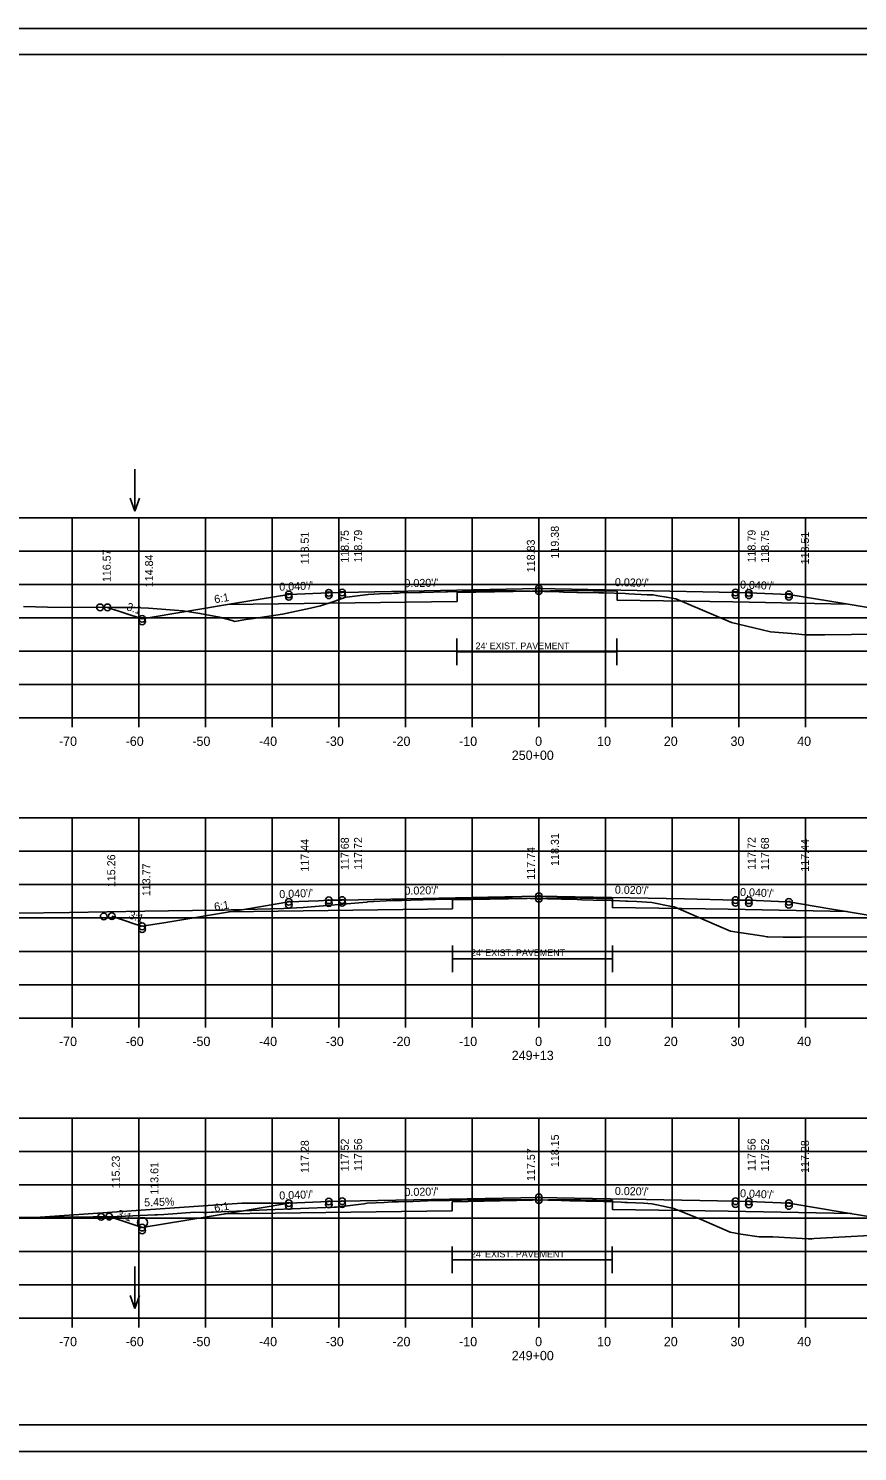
# Model space of a CAD drawing. Extents: x 1175611 to 1176402, y -433344 to -416213.
# Drawn here: x 1175704.4 to 1175828.8, y -421396.6 to -421183.3 of the extents above; entities that cross this region are included whole.
import ezdxf

# ---------------------------------------------------------------- set-up
doc = ezdxf.new("R2010")
doc.units = 0
for name, color, linetype in [('R_Alt Surface', 7, 'Continuous'), ('R_Axis', 7, 'Continuous'), ('R_Axis Annot', 7, 'Continuous'), ('R_Border', 7, 'Continuous'), ('R_Drive', 7, 'Continuous'), ('R_Exist Surface', 7, 'Continuous'), ('R_Fin Surface', 7, 'Continuous'), ('R_Grid', 7, 'Continuous'), ('R_No Plot', 7, 'Continuous'), ('R_Water', 7, 'Continuous'), ('R_Water Annot', 7, 'Continuous'), ('R_Xsect Elev', 7, 'Continuous'), ('R_Xsect Slope', 7, 'Continuous')]:
    doc.layers.add(name, color=color, linetype=linetype)

msp = doc.modelspace()

# ---------------------------------------------------------------- linework, layer by layer
at = {"layer": 'R_Alt Surface'}
for p, q in [((1175768.67, -421276.71), (1175792.67, -421276.71)), ((1175768, -421322.72), (1175792, -421322.72)), ((1175767.98, -421367.89), (1175791.98, -421367.89))]:
    msp.add_line(p, q, dxfattribs=at)
for points in [[(1175734.27, -421269.64), (1175768.7, -421269.15), (1175768.7, -421267.83), (1175785.5, -421267.5), (1175792.7, -421267.64), (1175792.7, -421268.96), (1175810.07, -421269.22), (1175827.2, -421269.56)], [(1175768.67, -421278.71), (1175768.67, -421274.71)], [(1175792.67, -421278.71), (1175792.67, -421274.71)], [(1175734.41, -421315.72), (1175768, -421315.24), (1175768, -421313.92), (1175784.8, -421313.58), (1175792, -421313.73), (1175792, -421315.05), (1175809.37, -421315.31), (1175827.22, -421315.67)], [(1175768, -421324.72), (1175768, -421320.72)], [(1175792, -421324.72), (1175792, -421320.72)], [(1175733.81, -421360.98), (1175767.99, -421360.5), (1175767.99, -421359.18), (1175784.8, -421358.84), (1175791.99, -421358.99), (1175791.99, -421360.31), (1175809.37, -421360.57), (1175827.83, -421360.93)], [(1175767.98, -421369.89), (1175767.98, -421365.89)], [(1175791.98, -421369.89), (1175791.98, -421365.89)]]:
    msp.add_lwpolyline(points, dxfattribs=at)
at = {"layer": 'R_Axis'}
for p, q in [((1175640.97, -421286.62), (1175920.97, -421286.62)), ((1175710.97, -421288.02), (1175710.97, -421286.62)), ((1175720.97, -421288.02), (1175720.97, -421286.62)), ((1175730.97, -421288.02), (1175730.97, -421286.62)), ((1175740.97, -421288.02), (1175740.97, -421286.62)), ((1175750.97, -421288.02), (1175750.97, -421286.62)), ((1175760.97, -421288.02), (1175760.97, -421286.62)), ((1175770.97, -421288.02), (1175770.97, -421286.62)), ((1175780.97, -421288.02), (1175780.97, -421286.62)), ((1175790.97, -421288.02), (1175790.97, -421286.62)), ((1175800.97, -421288.02), (1175800.97, -421286.62)), ((1175810.97, -421288.02), (1175810.97, -421286.62)), ((1175820.97, -421288.02), (1175820.97, -421286.62)), ((1175640.97, -421331.62), (1175920.97, -421331.62)), ((1175710.97, -421333.02), (1175710.97, -421331.62)), ((1175720.97, -421333.02), (1175720.97, -421331.62)), ((1175730.97, -421333.02), (1175730.97, -421331.62)), ((1175740.97, -421333.02), (1175740.97, -421331.62)), ((1175750.97, -421333.02), (1175750.97, -421331.62)), ((1175760.97, -421333.02), (1175760.97, -421331.62)), ((1175770.97, -421333.02), (1175770.97, -421331.62)), ((1175780.97, -421333.02), (1175780.97, -421331.62)), ((1175790.97, -421333.02), (1175790.97, -421331.62)), ((1175800.97, -421333.02), (1175800.97, -421331.62)), ((1175810.97, -421333.02), (1175810.97, -421331.62)), ((1175820.97, -421333.02), (1175820.97, -421331.62)), ((1175640.97, -421376.62), (1175920.97, -421376.62)), ((1175710.97, -421378.02), (1175710.97, -421376.62)), ((1175720.97, -421378.02), (1175720.97, -421376.62)), ((1175730.97, -421378.02), (1175730.97, -421376.62)), ((1175740.97, -421378.02), (1175740.97, -421376.62)), ((1175750.97, -421378.02), (1175750.97, -421376.62)), ((1175760.97, -421378.02), (1175760.97, -421376.62)), ((1175770.97, -421378.02), (1175770.97, -421376.62)), ((1175780.97, -421378.02), (1175780.97, -421376.62)), ((1175790.97, -421378.02), (1175790.97, -421376.62)), ((1175800.97, -421378.02), (1175800.97, -421376.62)), ((1175810.97, -421378.02), (1175810.97, -421376.62)), ((1175820.97, -421378.02), (1175820.97, -421376.62))]:
    msp.add_line(p, q, dxfattribs=at)
at = {"layer": 'R_Border'}
for p, q in [((1175622.97, -421187.16), (1175939.15, -421187.16)), ((1175775.49, -421187.42), (1175775.49, -421187.42)), ((1175775.49, -421187.42), (1175775.49, -421187.42)), ((1175939.15, -421392.62), (1175622.97, -421392.62))]:
    msp.add_line(p, q, dxfattribs=at)
at = {"layer": 'R_Drive'}
msp.add_lwpolyline([(1175743.47, -421359.37), (1175736.45, -421359.37), (1175705.51, -421361.5)], dxfattribs=at)
at = {"layer": 'R_Exist Surface'}
for points in [[(1175703.7, -421269.94), (1175707.27, -421270.03), (1175717.3, -421270.05), (1175720.16, -421270.05), (1175722.44, -421270.17), (1175727.63, -421270.55), (1175730.14, -421270.97), (1175733.06, -421271.5), (1175734.99, -421272.02), (1175735.39, -421272.15), (1175735.64, -421272.1), (1175737.04, -421271.88), (1175737.83, -421271.77), (1175742.53, -421271.08), (1175746.72, -421270.17), (1175748.22, -421269.83), (1175750.25, -421269.15), (1175752.04, -421268.54), (1175752.6, -421268.47), (1175755.37, -421268.13), (1175757.08, -421268.04), (1175758.89, -421267.95), (1175759.24, -421267.93), (1175759.28, -421267.93), (1175759.85, -421267.9), (1175760.17, -421267.89), (1175763.09, -421267.83), (1175763.35, -421267.82), (1175767, -421267.72), (1175767.28, -421267.71), (1175769.47, -421267.66), (1175770.72, -421267.63), (1175770.85, -421267.63), (1175772.33, -421267.58), (1175772.51, -421267.58), (1175777.06, -421267.56), (1175777.49, -421267.56), (1175784.04, -421267.74), (1175784.67, -421267.75), (1175786.67, -421267.8), (1175786.87, -421267.8), (1175789.96, -421267.87), (1175790.66, -421267.89), (1175793.93, -421267.99), (1175794.44, -421268.01), (1175797.19, -421268.15), (1175798.09, -421268.19), (1175798.57, -421268.27), (1175800.43, -421268.59), (1175801.5, -421268.77), (1175803.53, -421269.63), (1175809.88, -421272.33), (1175813.21, -421273.14), (1175815.73, -421273.72), (1175819.5, -421274.04), (1175820.86, -421274.16), (1175821.34, -421274.16), (1175823.87, -421274.17)], [(1175823.87, -421274.17), (1175855.8, -421273.76), (1175857.42, -421273.78), (1175859.75, -421273.78), (1175875.09, -421273.78), (1175889.4, -421273.74), (1175896.54, -421273.76), (1175907.24, -421273.75), (1175916.67, -421273.51), (1175919.37, -421273.42), (1175920.97, -421273.43)], [(1175702.83, -421315.9), (1175710.58, -421315.79), (1175716.26, -421315.71), (1175721.89, -421315.62), (1175732.6, -421315.46), (1175733.17, -421315.47), (1175733.48, -421315.47), (1175733.76, -421315.46), (1175734.81, -421315.41), (1175742.66, -421315.19), (1175745.63, -421315.06), (1175755.18, -421314.23), (1175755.21, -421314.23), (1175755.21, -421314.23), (1175755.22, -421314.23), (1175755.27, -421314.22), (1175759, -421314.02), (1175759.11, -421314.01), (1175760.4, -421313.99), (1175761.76, -421313.96), (1175765.47, -421313.84), (1175767.02, -421313.8), (1175768.87, -421313.78), (1175769.73, -421313.73), (1175770.16, -421313.72), (1175770.64, -421313.72), (1175771.25, -421313.7), (1175775.74, -421313.65), (1175777.02, -421313.63), (1175782.27, -421313.76), (1175784.36, -421313.81), (1175785, -421313.82), (1175786.7, -421313.86), (1175787.4, -421313.88), (1175789.1, -421313.93), (1175791.8, -421314.01), (1175793.07, -421314.05), (1175794, -421314.08), (1175794.27, -421314.09), (1175795.65, -421314.16), (1175797.91, -421314.28), (1175800.88, -421314.88), (1175801.26, -421314.96), (1175801.85, -421315.21), (1175804.6, -421316.42), (1175807.62, -421317.72), (1175809.69, -421318.59), (1175814.72, -421319.36), (1175815.18, -421319.43), (1175815.32, -421319.42), (1175817.61, -421319.47), (1175820.36, -421319.51)], [(1175820.36, -421319.51), (1175855.21, -421319.36), (1175858.54, -421319.46), (1175860.43, -421319.54), (1175881.8, -421319.58), (1175890.43, -421319.58), (1175901.1, -421319.42), (1175903.02, -421319.41), (1175905, -421319.38), (1175917.84, -421319.25), (1175920.97, -421319.21)], [(1175697.4, -421361.45), (1175704.83, -421361.5), (1175708.36, -421361.48), (1175710.4, -421361.46), (1175717.89, -421361.38), (1175723.37, -421361.14), (1175723.59, -421361.13), (1175723.76, -421361.12), (1175724.73, -421361.06), (1175729.39, -421360.73), (1175730.67, -421360.76), (1175731.24, -421360.77), (1175731.84, -421360.71), (1175732.18, -421360.7), (1175740.18, -421360.38), (1175750.3, -421359.99), (1175750.61, -421359.96), (1175754.74, -421359.49), (1175755.24, -421359.38), (1175757.75, -421359.25), (1175758.98, -421359.19), (1175759.05, -421359.19), (1175759.14, -421359.18), (1175759.9, -421359.17), (1175762.1, -421359.11), (1175764.29, -421359.04), (1175766.49, -421358.99), (1175767.58, -421358.98), (1175768.86, -421358.94), (1175769.36, -421358.92), (1175770.06, -421358.89), (1175770.34, -421358.89), (1175770.58, -421358.89), (1175773.25, -421358.85), (1175777.17, -421358.81), (1175780.3, -421358.89), (1175784.34, -421358.98), (1175785.61, -421359.01), (1175786.63, -421359.03), (1175788.01, -421359.06), (1175789.03, -421359.09), (1175790.64, -421359.14), (1175793.29, -421359.23), (1175793.84, -421359.25), (1175794.24, -421359.26), (1175796.65, -421359.39), (1175797.31, -421359.42), (1175797.89, -421359.45), (1175798.65, -421359.61), (1175801.23, -421360.15), (1175803.32, -421361.01), (1175804.45, -421361.45), (1175805.33, -421361.84), (1175809.64, -421363.71), (1175811.27, -421364.01), (1175813.99, -421364.44), (1175814.87, -421364.42), (1175816.07, -421364.43), (1175821.35, -421364.74), (1175821.92, -421364.77)], [(1175821.35, -421364.74), (1175836.1, -421363.94), (1175855.42, -421364.38), (1175858.8, -421364.53), (1175860.51, -421364.61), (1175863.2, -421364.62), (1175890.53, -421364.61), (1175904.8, -421364.47), (1175906.13, -421364.45), (1175908.97, -421364.42), (1175920.97, -421364.29)]]:
    msp.add_lwpolyline(points, dxfattribs=at)
at = {"layer": 'R_Fin Surface'}
for points in [[(1175716.29, -421270.05), (1175721.47, -421271.78), (1175735.2, -421269.49), (1175743.47, -421268.11), (1175749.47, -421267.87), (1175751.47, -421267.83), (1175780.97, -421267.24), (1175810.47, -421267.83), (1175812.47, -421267.87), (1175818.47, -421268.11), (1175826.75, -421269.49), (1175840.47, -421271.78), (1175846.76, -421273.87)], [(1175716.94, -421316.36), (1175720.6, -421317.58), (1175721.47, -421317.87), (1175725.04, -421317.28), (1175735.2, -421315.59), (1175737.35, -421315.23), (1175743.47, -421314.21), (1175747.91, -421314.03), (1175749.47, -421313.97), (1175749.99, -421313.96), (1175751.47, -421313.93), (1175773.3, -421313.49), (1175780.97, -421313.34), (1175802.8, -421313.77), (1175810.47, -421313.93), (1175810.99, -421313.94), (1175812.47, -421313.97), (1175816.91, -421314.15), (1175818.47, -421314.21), (1175824.59, -421315.23), (1175826.75, -421315.59), (1175836.9, -421317.28), (1175840.47, -421317.87), (1175845.06, -421319.4)], [(1175716.53, -421361.39), (1175721.47, -421363.04), (1175735.2, -421360.75), (1175743.47, -421359.37), (1175749.47, -421359.13), (1175751.47, -421359.09), (1175780.97, -421358.5), (1175810.47, -421359.09), (1175812.47, -421359.13), (1175818.47, -421359.37), (1175826.75, -421360.75), (1175840.47, -421363.04), (1175845.43, -421364.69), (1175846.93, -421364.19)]]:
    msp.add_lwpolyline(points, dxfattribs=at)
at = {"layer": 'R_Grid'}
for p, q in [((1175640.97, -421256.62), (1175920.97, -421256.62)), ((1175640.97, -421256.62), (1175920.97, -421256.62)), ((1175710.97, -421286.62), (1175710.97, -421256.62)), ((1175710.97, -421286.62), (1175710.97, -421256.62)), ((1175720.97, -421286.62), (1175720.97, -421256.62)), ((1175720.97, -421286.62), (1175720.97, -421256.62)), ((1175730.97, -421286.62), (1175730.97, -421256.62)), ((1175730.97, -421286.62), (1175730.97, -421256.62)), ((1175740.97, -421286.62), (1175740.97, -421256.62)), ((1175740.97, -421286.62), (1175740.97, -421256.62)), ((1175750.97, -421286.62), (1175750.97, -421256.62)), ((1175750.97, -421286.62), (1175750.97, -421256.62)), ((1175760.97, -421286.62), (1175760.97, -421256.62)), ((1175760.97, -421286.62), (1175760.97, -421256.62)), ((1175770.97, -421286.62), (1175770.97, -421256.62)), ((1175770.97, -421286.62), (1175770.97, -421256.62)), ((1175780.97, -421286.62), (1175780.97, -421256.62)), ((1175780.97, -421286.62), (1175780.97, -421256.62)), ((1175790.97, -421286.62), (1175790.97, -421256.62)), ((1175790.97, -421286.62), (1175790.97, -421256.62)), ((1175800.97, -421286.62), (1175800.97, -421256.62)), ((1175800.97, -421286.62), (1175800.97, -421256.62)), ((1175810.97, -421286.62), (1175810.97, -421256.62)), ((1175810.97, -421286.62), (1175810.97, -421256.62)), ((1175820.97, -421286.62), (1175820.97, -421256.62)), ((1175820.97, -421286.62), (1175820.97, -421256.62)), ((1175640.97, -421261.62), (1175920.97, -421261.62)), ((1175640.97, -421261.62), (1175920.97, -421261.62)), ((1175640.97, -421266.62), (1175920.97, -421266.62)), ((1175640.97, -421266.62), (1175920.97, -421266.62)), ((1175640.97, -421271.62), (1175920.97, -421271.62)), ((1175640.97, -421271.62), (1175920.97, -421271.62)), ((1175640.97, -421276.62), (1175920.97, -421276.62)), ((1175640.97, -421276.62), (1175920.97, -421276.62)), ((1175640.97, -421281.62), (1175920.97, -421281.62)), ((1175640.97, -421281.62), (1175920.97, -421281.62)), ((1175640.97, -421286.62), (1175920.97, -421286.62)), ((1175640.97, -421286.62), (1175920.97, -421286.62)), ((1175640.97, -421301.62), (1175920.97, -421301.62)), ((1175640.97, -421301.62), (1175920.97, -421301.62)), ((1175710.97, -421331.62), (1175710.97, -421301.62)), ((1175710.97, -421331.62), (1175710.97, -421301.62)), ((1175720.97, -421331.62), (1175720.97, -421301.62)), ((1175720.97, -421331.62), (1175720.97, -421301.62)), ((1175730.97, -421331.62), (1175730.97, -421301.62)), ((1175730.97, -421331.62), (1175730.97, -421301.62)), ((1175740.97, -421331.62), (1175740.97, -421301.62)), ((1175740.97, -421331.62), (1175740.97, -421301.62)), ((1175750.97, -421331.62), (1175750.97, -421301.62)), ((1175750.97, -421331.62), (1175750.97, -421301.62)), ((1175760.97, -421331.62), (1175760.97, -421301.62)), ((1175760.97, -421331.62), (1175760.97, -421301.62)), ((1175770.97, -421331.62), (1175770.97, -421301.62)), ((1175770.97, -421331.62), (1175770.97, -421301.62)), ((1175780.97, -421331.62), (1175780.97, -421301.62)), ((1175780.97, -421331.62), (1175780.97, -421301.62)), ((1175790.97, -421331.62), (1175790.97, -421301.62)), ((1175790.97, -421331.62), (1175790.97, -421301.62)), ((1175800.97, -421331.62), (1175800.97, -421301.62)), ((1175800.97, -421331.62), (1175800.97, -421301.62)), ((1175810.97, -421331.62), (1175810.97, -421301.62)), ((1175810.97, -421331.62), (1175810.97, -421301.62)), ((1175820.97, -421331.62), (1175820.97, -421301.62)), ((1175820.97, -421331.62), (1175820.97, -421301.62)), ((1175640.97, -421306.62), (1175920.97, -421306.62)), ((1175640.97, -421306.62), (1175920.97, -421306.62)), ((1175640.97, -421311.62), (1175920.97, -421311.62)), ((1175640.97, -421311.62), (1175920.97, -421311.62)), ((1175640.97, -421316.62), (1175920.97, -421316.62)), ((1175640.97, -421316.62), (1175920.97, -421316.62)), ((1175640.97, -421321.62), (1175920.97, -421321.62)), ((1175640.97, -421321.62), (1175920.97, -421321.62)), ((1175640.97, -421326.62), (1175920.97, -421326.62)), ((1175640.97, -421326.62), (1175920.97, -421326.62)), ((1175640.97, -421331.62), (1175920.97, -421331.62)), ((1175640.97, -421331.62), (1175920.97, -421331.62)), ((1175640.97, -421346.62), (1175920.97, -421346.62)), ((1175640.97, -421346.62), (1175920.97, -421346.62)), ((1175710.97, -421376.62), (1175710.97, -421346.62)), ((1175710.97, -421376.62), (1175710.97, -421346.62)), ((1175720.97, -421376.62), (1175720.97, -421346.62)), ((1175720.97, -421376.62), (1175720.97, -421346.62)), ((1175730.97, -421376.62), (1175730.97, -421346.62)), ((1175730.97, -421376.62), (1175730.97, -421346.62)), ((1175740.97, -421376.62), (1175740.97, -421346.62)), ((1175740.97, -421376.62), (1175740.97, -421346.62)), ((1175750.97, -421376.62), (1175750.97, -421346.62)), ((1175750.97, -421376.62), (1175750.97, -421346.62)), ((1175760.97, -421376.62), (1175760.97, -421346.62)), ((1175760.97, -421376.62), (1175760.97, -421346.62)), ((1175770.97, -421376.62), (1175770.97, -421346.62)), ((1175770.97, -421376.62), (1175770.97, -421346.62)), ((1175780.97, -421376.62), (1175780.97, -421346.62)), ((1175780.97, -421376.62), (1175780.97, -421346.62)), ((1175790.97, -421376.62), (1175790.97, -421346.62)), ((1175790.97, -421376.62), (1175790.97, -421346.62)), ((1175800.97, -421376.62), (1175800.97, -421346.62)), ((1175800.97, -421376.62), (1175800.97, -421346.62)), ((1175810.97, -421376.62), (1175810.97, -421346.62)), ((1175810.97, -421376.62), (1175810.97, -421346.62)), ((1175820.97, -421376.62), (1175820.97, -421346.62)), ((1175820.97, -421376.62), (1175820.97, -421346.62)), ((1175640.97, -421351.62), (1175920.97, -421351.62)), ((1175640.97, -421351.62), (1175920.97, -421351.62)), ((1175640.97, -421356.62), (1175920.97, -421356.62)), ((1175640.97, -421356.62), (1175920.97, -421356.62)), ((1175640.97, -421361.62), (1175920.97, -421361.62)), ((1175640.97, -421361.62), (1175920.97, -421361.62)), ((1175640.97, -421366.62), (1175920.97, -421366.62)), ((1175640.97, -421366.62), (1175920.97, -421366.62)), ((1175640.97, -421371.62), (1175920.97, -421371.62)), ((1175640.97, -421371.62), (1175920.97, -421371.62)), ((1175640.97, -421376.62), (1175920.97, -421376.62)), ((1175640.97, -421376.62), (1175920.97, -421376.62))]:
    msp.add_line(p, q, dxfattribs=at)
at = {"layer": 'R_No Plot'}
for p, q in [((1175610.57, -421183.27), (1175943.91, -421183.27)), ((1175610.57, -421396.6), (1175943.91, -421396.6))]:
    msp.add_line(p, q, dxfattribs=at)
msp.add_lwpolyline([(1175610.57, -421183.27), (1175943.91, -421183.27), (1175943.91, -421396.61), (1175610.57, -421396.61)], close=True, dxfattribs=at)
for centre in [(1175780.97, -421267.24), (1175743.47, -421268.11), (1175743.47, -421268.48), (1175749.47, -421267.87), (1175749.47, -421268.24), (1175751.47, -421267.83), (1175751.47, -421268.2), (1175780.97, -421267.61), (1175810.47, -421267.83), (1175810.47, -421268.2), (1175812.47, -421267.87), (1175812.47, -421268.24), (1175818.47, -421268.11), (1175818.47, -421268.48), (1175715.17, -421270.05), (1175716.29, -421270.05), (1175716.29, -421270.05), (1175721.47, -421271.78), (1175721.47, -421272.15), (1175743.47, -421314.21), (1175749.47, -421313.97), (1175749.47, -421314.39), (1175751.47, -421313.93), (1175751.47, -421314.35), (1175780.97, -421313.34), (1175780.97, -421313.76), (1175810.47, -421313.93), (1175810.47, -421314.35), (1175812.47, -421313.97), (1175812.47, -421314.39), (1175818.47, -421314.21), (1175715.72, -421316.38), (1175716.94, -421316.36), (1175716.94, -421316.36), (1175743.47, -421314.63), (1175818.47, -421314.63), (1175721.47, -421317.87), (1175721.47, -421318.3), (1175749.47, -421359.13), (1175751.47, -421359.09), (1175780.97, -421358.5), (1175780.97, -421358.92), (1175810.47, -421359.09), (1175812.47, -421359.13), (1175715.35, -421361.42), (1175716.53, -421361.39), (1175716.53, -421361.39), (1175743.47, -421359.37), (1175743.47, -421359.79), (1175749.47, -421359.55), (1175751.47, -421359.51), (1175810.47, -421359.51), (1175812.47, -421359.55), (1175818.47, -421359.37), (1175818.47, -421359.79), (1175721.47, -421363.04), (1175721.47, -421363.46)]:
    msp.add_circle(centre, 0.5, dxfattribs=at)
at = {"layer": 'R_Water'}
msp.add_circle((1175721.52, -421362.27), 0.75, dxfattribs=at)
at = {"layer": 'R_Water Annot'}
for p, q in [((1175720.41, -421249.32), (1175720.41, -421255.61)), ((1175720.41, -421255.61), (1175719.71, -421253.68)), ((1175720.41, -421255.61), (1175721.11, -421253.68)), ((1175720.41, -421368.87), (1175720.41, -421375.15)), ((1175720.41, -421375.15), (1175719.71, -421373.23)), ((1175720.41, -421375.15), (1175721.11, -421373.23))]:
    msp.add_line(p, q, dxfattribs=at)

# ---------------------------------------------------------------- texts
at = {"layer": 'R_Alt Surface'}
for p in [(1175771.48, -421276.32), (1175770.82, -421322.33), (1175770.79, -421367.5)]:
    msp.add_text("24' EXIST. PAVEMENT", height=1, dxfattribs=at).set_placement(p)
at = {"layer": 'R_Axis Annot'}
for s, p in [('-70', (1175709.01, -421290.82)), ('-60', (1175719.01, -421290.82)), ('-50', (1175729.01, -421290.82)), ('-40', (1175739.01, -421290.82)), ('-30', (1175749.01, -421290.82)), ('-20', (1175759.01, -421290.82)), ('-10', (1175769.01, -421290.82)), ('0', (1175780.41, -421290.82)), ('10', (1175789.71, -421290.82)), ('20', (1175799.71, -421290.82)), ('30', (1175809.71, -421290.82)), ('40', (1175819.71, -421290.82)), ('250+00', (1175776.91, -421292.92)), ('-70', (1175709.01, -421335.82)), ('-60', (1175719.01, -421335.82)), ('-50', (1175729.01, -421335.82)), ('-40', (1175739.01, -421335.82)), ('-30', (1175749.01, -421335.82)), ('-20', (1175759.01, -421335.82)), ('-10', (1175769.01, -421335.82)), ('0', (1175780.41, -421335.82)), ('10', (1175789.71, -421335.82)), ('20', (1175799.71, -421335.82)), ('30', (1175809.71, -421335.82)), ('40', (1175819.71, -421335.82)), ('249+13', (1175776.9, -421337.92)), ('-70', (1175709.01, -421380.82)), ('-60', (1175719.01, -421380.82)), ('-50', (1175729.01, -421380.82)), ('-40', (1175739.01, -421380.82)), ('-30', (1175749.01, -421380.82)), ('-20', (1175759.01, -421380.82)), ('-10', (1175769.01, -421380.82)), ('0', (1175780.41, -421380.82)), ('10', (1175789.71, -421380.82)), ('20', (1175799.71, -421380.82)), ('30', (1175809.71, -421380.82)), ('40', (1175819.71, -421380.82)), ('249+00', (1175776.91, -421382.92))]:
    msp.add_text(s, height=1.4, dxfattribs=at).set_placement(p)
at = {"layer": 'R_Drive'}
msp.add_text('5.45%', height=1.2, rotation=1.7803, dxfattribs=at).set_placement((1175721.8, -421359.86))
at = {"layer": 'R_Xsect Elev'}
for s, p in [('118.75', (1175752.47, -421263.37)), ('118.79', (1175754.47, -421263.33)), ('119.38', (1175783.97, -421262.74)), ('118.79', (1175813.47, -421263.33)), ('118.75', (1175815.47, -421263.37)), ('118.51', (1175746.47, -421263.61)), ('118.83', (1175780.37, -421264.79)), ('118.51', (1175821.47, -421263.61)), ('116.57', (1175716.77, -421266.27)), ('114.84', (1175723.12, -421267.04)), ('117.44', (1175746.47, -421309.68)), ('117.68', (1175752.47, -421309.44)), ('117.72', (1175754.47, -421309.4)), ('118.31', (1175783.97, -421308.81)), ('117.72', (1175813.47, -421309.4)), ('117.68', (1175815.47, -421309.44)), ('117.44', (1175821.47, -421309.68)), ('115.26', (1175717.45, -421312)), ('117.74', (1175780.37, -421310.88)), ('113.77', (1175722.71, -421313.35)), ('117.28', (1175746.47, -421354.84)), ('117.52', (1175752.47, -421354.6)), ('117.56', (1175754.47, -421354.56)), ('118.15', (1175783.97, -421353.97)), ('117.56', (1175813.47, -421354.56)), ('117.52', (1175815.47, -421354.6)), ('117.28', (1175821.47, -421354.84)), ('115.23', (1175718.13, -421357.16)), ('117.57', (1175780.37, -421356.05)), ('113.61', (1175723.92, -421358.11))]:
    msp.add_text(s, height=1.2, rotation=90, dxfattribs=at).set_placement(p)
at = {"layer": 'R_Xsect Slope'}
for s, rotation, p in [("0.040'/'", 2.2906, (1175742.07, -421267.57)), ("0.020'/'", 1.1458, (1175760.83, -421267.04)), ("0.020'/'", 358.8542, (1175792.36, -421266.87)), ("0.040'/'", 357.7094, (1175811.12, -421267.22)), ('6:1', 9.4623, (1175732.39, -421269.45)), ('3:1', 341.5651, (1175719.04, -421270.44)), ("0.020'/'", 1.1458, (1175760.83, -421313.14)), ("0.020'/'", 358.8542, (1175792.36, -421312.97)), ("0.040'/'", 2.2906, (1175742.07, -421313.66)), ("0.040'/'", 357.7094, (1175811.12, -421313.31)), ('3:1', 341.5651, (1175719.37, -421316.65)), ('6:1', 9.4623, (1175732.39, -421315.55)), ("0.040'/'", 2.2906, (1175742.07, -421358.83)), ("0.020'/'", 1.1458, (1175760.83, -421358.31)), ("0.020'/'", 358.8542, (1175792.36, -421358.13)), ("0.040'/'", 357.7094, (1175811.12, -421358.48)), ('3:1', 341.5651, (1175717.59, -421361.44)), ('6:1', 9.4623, (1175732.39, -421360.71))]:
    msp.add_text(s, height=1.2, rotation=rotation, dxfattribs=at).set_placement(p)

doc.saveas('drawing.dxf')
